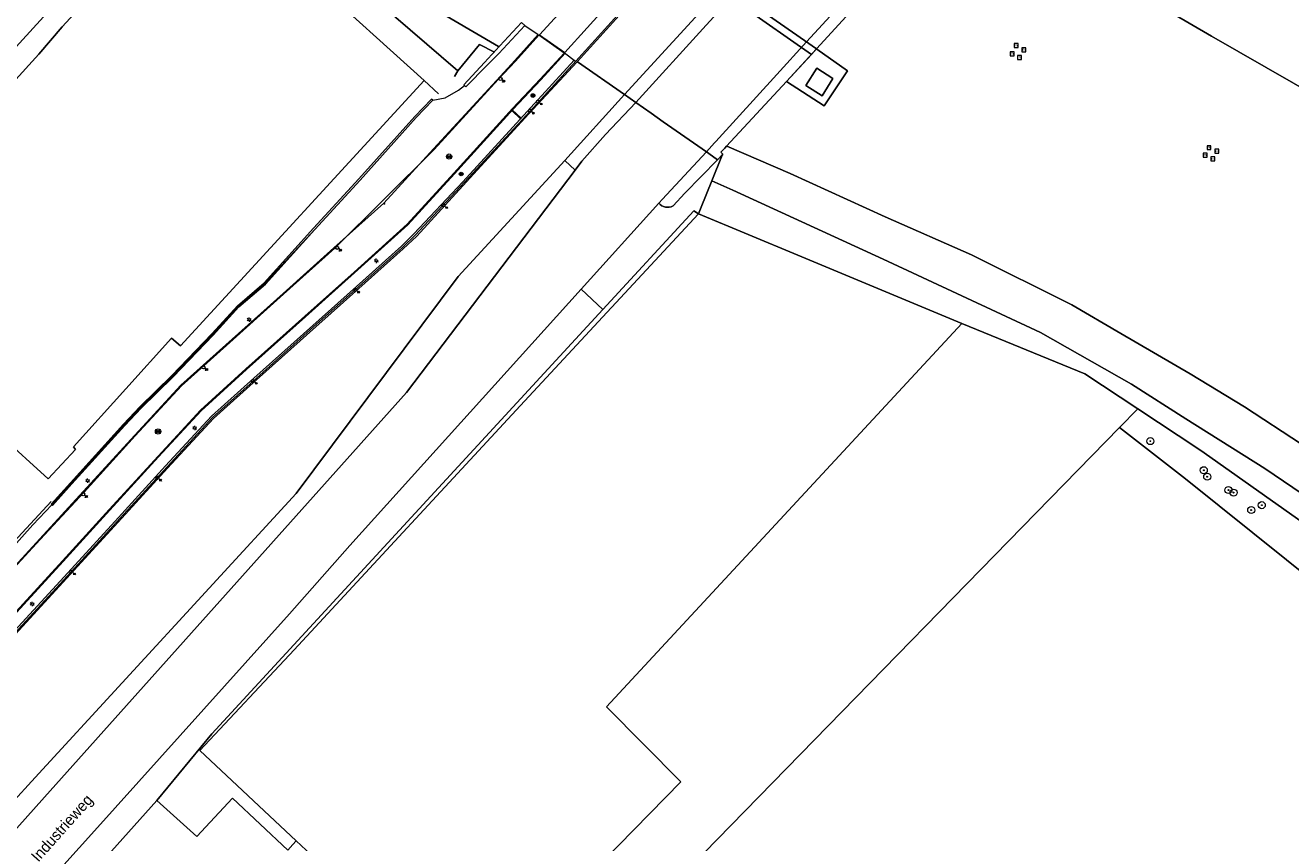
# Model space of a CAD drawing. Header units: metres. Extents: x 151448 to 154749, y 463108 to 465296.
# Tile 375 of 449: x 154050 to 154194, y 464088 to 464181. Entities that reach past the tile are written whole.
import ezdxf
from ezdxf.enums import TextEntityAlignment as Align
from ezdxf.lldxf.tags import DXFTag

# ---------------------------------------------------------------- set-up
doc = ezdxf.new("R2010")
doc.units = ezdxf.units.M
doc.layers.get('0').update_dxf_attribs({"lineweight": 9})
for name, color, linetype, lineweight in [('B-ME-GK-KEERWAND-G', 253, 'Continuous', 9), ('B-ME-GR-STRUIK-G', 253, 'Continuous', 9), ('B-ME-IE-MEUBILAIR_LICHTMAST-S', 253, 'Continuous', 9), ('B-ME-IE-MEUBILAIR_STRAATKOLK-S', 253, 'Continuous', 9), ('B-ME-IE-MEUBILAIR_TROTTOIRKOLK-S', 253, 'Continuous', 9), ('B-ME-IE-MEUBILAIR_VERKEERSBORD-S', 253, 'Continuous', 9), ('B-ME-IE-MEUBILAIR_VERKEERSLICHT-S', 253, 'Continuous', 9), ('B-ME-IE-TERREINAFSCHEIDING_KUNSTMATIG_HEKWERK-G', 253, 'Continuous', 9), ('B-ME-IE-TERREINAFSCHEIDING_KUNSTMATIG_MUUR-G', 253, 'Continuous', 9), ('B-ME-RI-PUT-S', 253, 'Continuous', 9), ('B-ME-VH-KANTOPSLUITING_OPSLUITBAND_100X200-G', 253, 'Continuous', 9), ('B-ME-VH-KANTOPSLUITING_TROTTOIRBAND_180 200-G', 253, 'Continuous', 9), ('B-ME-VH-VERHARDING_ASFALT-G', 253, 'Continuous', 9), ('B-ME-VH-VERHARDING_BETON-G', 253, 'Continuous', 9), ('B-ME-VH-VERHARDING_KLINKERS-G', 253, 'Continuous', 9), ('B-ME-VH-VERHARDING_TEGEL-G', 253, 'Continuous', 9), ('B-PV-GK-BESCHOEIING-G', 253, 'Continuous', 9), ('B-PV-GR-BOOM-S', 253, 'Continuous', 9), ('B-PV-GR-GROENVOORZIENING-GV', 253, 'Continuous', 9), ('B-PV-GW-TALUD_KRUIN-G', 253, 'Continuous', 9), ('B-PV-IE-MEUBILAIR_WATERWEGMEUBILAIR-S', 253, 'Continuous', 9), ('B-PV-IE-TERREINAFSCHEIDING_KUNSTMATIG_HEKWERK-G', 253, 'Continuous', 9), ('B-PV-KW-KUNSTWERK_DEK-GV', 253, 'Continuous', 9), ('B-PV-KW-KUNSTWERK_PIJLER-GV', 253, 'Continuous', 9), ('B-PV-KW-KUNSTWERK_PYLOON-GV', 253, 'Continuous', 9), ('B-PV-KW-KUNSTWERK_SLOOF-GV', 253, 'Continuous', 9), ('B-PV-OG-BEBOUWING-GV', 1, 'Continuous', 9), ('B-PV-OG-TERREIN_BEGROEID-GV', 253, 'Continuous', 9), ('B-PV-OG-TERREIN_ERF-GV', 253, 'Continuous', 9), ('B-PV-OG-TERREIN_OEVER-GV', 253, 'Continuous', 9), ('B-PV-OG-TOPOGRAFIE-T18', 2, 'Continuous', 9), ('B-PV-OG-WATER-GV', 253, 'Continuous', 9), ('B-PV-VH-GESLOTENVERHARDING_ASFALT-GV', 253, 'Continuous', 9), ('B-PV-VH-GESLOTENVERHARDING_BETON-GV', 253, 'Continuous', 9), ('B-PV-VH-OPENVERHARDING_BETONSTRAATSTEEN-GV', 253, 'Continuous', 9)]:
    doc.layers.add(name, color=color, linetype=linetype, lineweight=lineweight)
doc.styles.add('18_100', font='romans', dxfattribs={"width": 0.8, "height": 0.18})
doc.styles.add('18_200', font='romans', dxfattribs={"width": 0.8, "height": 0.36})
doc.styles.add('Drong', font='txt', dxfattribs={"height": 1.8})
doc.styles.add('NLCS-ISO', font='txt')
tags = doc.linetypes.add('HIDDEN2', pattern=[4.7625, 3.175, -1.5875]).pattern_tags.tags
tags[6:7] = [DXFTag(74, 4), DXFTag(75, 0), DXFTag(340, '0'), DXFTag(46, 1.0), DXFTag(50, 0.0), DXFTag(44, 0.0), DXFTag(45, 0.0)]
tags[4:5] = [DXFTag(74, 4), DXFTag(75, 0), DXFTag(340, '0'), DXFTag(46, 1.0), DXFTag(50, 0.0), DXFTag(44, 0.0), DXFTag(45, 0.0)]

# ---------------------------------------------------------------- blocks, each defined once
blk = doc.blocks.new('SGR-BOOM_GBKN-SO')
at = {"linetype": 'ByBlock', "lineweight": 18}
h = blk.add_hatch(color=0, dxfattribs=at)
h.dxf.hatch_style = 1
edge = h.paths.add_edge_path()
edge.add_arc((0, 0), 0.25, 0, 360)
at = {"color": 0, "linetype": 'ByBlock', "lineweight": 18}
for radius in [2, 0.25]:
    blk.add_circle((0, 0), radius, dxfattribs=at)
at = {"color": 0, "linetype": 'ByBlock', "lineweight": 18, "style": 'NLCS-ISO'}
blk.add_attdef('SOORT', (2.5, 0), '', height=1.5, dxfattribs=at)
blk = doc.blocks.new('SIE-WATER_MEERPAAL-SO')
at = {"color": 0, "linetype": 'ByBlock', "lineweight": 18}
blk.add_lwpolyline([(-1.12, -1.12), (1.12, -1.12), (1.12, 1.12), (-1.12, 1.12)], close=True, dxfattribs=at)
at = {"color": 0, "linetype": 'ByBlock', "lineweight": 18, "style": 'NLCS-ISO'}
blk.add_text('m', height=1.5, dxfattribs=at).set_placement((0, 0.28), align=Align.MIDDLE_CENTER)
blk = doc.blocks.new('put')
at = {"color": 0, "ltscale": 0.5}
for p, q in [((-0.3, 0.06), (-0.06, 0.05)), ((-0.3, 0.03), (-0.03, 0.03)), ((-0.3, 0), (0, 0)), ((-0.29, 0.08), (-0.08, 0.08)), ((-0.28, 0.11), (-0.11, 0.11)), ((-0.27, 0.14), (-0.14, 0.14)), ((-0.27, 0.14), (-0.14, 0.14)), ((-0.25, 0.16), (-0.16, 0.16)), ((-0.23, 0.19), (-0.19, 0.19)), ((0, 0), (0.3, 0)), ((0.03, 0.03), (0.3, 0.03)), ((0.05, 0.05), (0.29, 0.05)), ((0.08, 0.08), (0.29, 0.08)), ((0.11, 0.11), (0.28, 0.11)), ((0.14, 0.14), (0.27, 0.14)), ((0.16, 0.16), (0.25, 0.16)), ((0.19, 0.19), (0.23, 0.19)), ((-0.3, -0.03), (-0.03, -0.03)), ((-0.3, -0.05), (-0.05, -0.05)), ((-0.29, -0.08), (-0.08, -0.08)), ((-0.28, -0.11), (-0.11, -0.11)), ((-0.27, -0.14), (-0.14, -0.14)), ((-0.25, -0.16), (-0.16, -0.16)), ((-0.23, -0.19), (-0.19, -0.19)), ((0.03, -0.03), (0.3, -0.03)), ((0.05, -0.05), (0.29, -0.06)), ((0.08, -0.08), (0.29, -0.08)), ((0.11, -0.11), (0.28, -0.11)), ((0.14, -0.14), (0.27, -0.14)), ((0.16, -0.16), (0.25, -0.16)), ((0.19, -0.19), (0.23, -0.19))]:
    blk.add_line(p, q, dxfattribs=at)
at = {"ltscale": 0.5}
for p, q in [((-0.21, 0.21), (0.21, -0.21)), ((0.21, 0.21), (-0.21, -0.21))]:
    blk.add_line(p, q, dxfattribs=at)
blk.add_ellipse((0, 0), major_axis=(-0.212, 0.212), ratio=1, start_param=3.926991, end_param=10.210176, dxfattribs=at)
at = {"style": '18_200', "width": 0.8}
blk.add_attdef('HOOGTE', (0.4, 0.26), '', height=0.25, dxfattribs=at)
blk = doc.blocks.new('LICHTMAST')
at = {"ltscale": 0.1}
for p, q in [((-0.11, 0.06), (-0.22, 0.13)), ((0, 0.13), (0, 0.25)), ((0.11, 0.06), (0.22, 0.13)), ((-0.11, -0.06), (-0.22, -0.13)), ((0, -0.13), (0, -0.25)), ((0.11, -0.06), (0.22, -0.13))]:
    blk.add_line(p, q, dxfattribs=at)
blk.add_circle((0, 0), 0.127, dxfattribs=at)
at = {"style": '18_200', "width": 0.8}
blk.add_attdef('HOOGTE', (0.25, 0.24), '', height=0.25, dxfattribs=at)
blk = doc.blocks.new('STRAATKOLK')
at = {"ltscale": 2}
blk.add_ellipse((0, 0), major_axis=(-0.127, 0.127), ratio=1, start_param=3.926991, end_param=10.210176, dxfattribs=at)
at = {"ltscale": 2, "style": '18_100', "width": 0.8}
blk.add_text('SK', height=0.216, dxfattribs=at).set_placement((0.19, -0.37))
at = {"style": '18_200', "width": 0.8}
blk.add_attdef('HOOGTE', (0.29, 0.21), '', height=0.25, dxfattribs=at)
blk = doc.blocks.new('TROTTOIRKOLK')
at = {"ltscale": 2}
blk.add_ellipse((0, 0), major_axis=(-0.127, 0.127), ratio=1, start_param=3.926991, end_param=10.210176, dxfattribs=at)
at = {"ltscale": 2, "style": '18_100', "width": 0.8}
blk.add_text('TK', height=0.216, dxfattribs=at).set_placement((0.19, -0.37))
at = {"style": '18_200', "width": 0.8}
blk.add_attdef('HOOGTE', (0.21, 0.18), '', height=0.25, dxfattribs=at)
blk = doc.blocks.new('verkeersbord')
blk.add_line((-0.3, 0), (0.3, 0))
for radius in [0.2, 0.0745]:
    blk.add_circle((0, 0), radius)
at = {"style": '18_200', "width": 0.8}
blk.add_attdef('HOOGTE', (0.24, 0.18), '', height=0.25, dxfattribs=at)
blk = doc.blocks.new('Verkeerslicht SLK', base_point=(2557.89, 2858.61))
h = blk.add_hatch()
h.set_pattern_fill('ANSI31', color=256, scale=0.0045, style=0, pattern_type=2)
h.set_pattern_definition([(45, (-97056.483087, -217229.933216), (-0.0101027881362, 0.0101027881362), [])])
edge = h.paths.add_edge_path()
edge.add_arc((2557.89, 2858.61), 0.127, 225, 585)
edge = h.paths.add_edge_path()
edge.add_arc((2557.89, 2858.61), 0.0678, 0, 360)
blk.add_circle((2557.89, 2858.61), 0.0678)
blk.add_ellipse((2557.89, 2858.61), major_axis=(0.149, 0.149), ratio=1)
blk.add_ellipse((2557.89, 2858.61), major_axis=(-0.0895, 0.0895), ratio=1, start_param=1.570796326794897, end_param=7.853981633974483)

msp = doc.modelspace()

# ---------------------------------------------------------------- linework, layer by layer
at = {"layer": 'B-ME-GK-KEERWAND-G'}
msp.add_lwpolyline([(154052.514, 464126.507), (154054.735, 464128.942), (154060.764, 464135.597), (154062.622, 464137.586), (154066.262, 464141.147), (154070.795, 464145.88), (154073.739, 464149.083), (154076.774, 464151.691), (154082.382, 464157.892), (154087.517, 464163.497), (154093.884, 464170.617), (154095.782, 464172.579)], dxfattribs=at)
at = {"layer": 'B-ME-GK-KEERWAND-G', "linetype": 'HIDDEN2', "ltscale": 0.2}
msp.add_lwpolyline([(154052.514, 464126.507), (154052.662, 464126.372), (154054.883, 464128.808), (154060.911, 464135.462), (154062.765, 464137.446), (154066.405, 464141.007), (154070.941, 464145.743), (154073.878, 464148.939), (154076.914, 464151.547), (154082.53, 464157.758), (154087.666, 464163.362), (154094.031, 464170.481), (154095.926, 464172.44), (154095.782, 464172.579)], dxfattribs=at)
at = {"layer": 'B-ME-GR-STRUIK-G'}
msp.add_lwpolyline([(154095.926, 464172.44), (154097.36, 464172.718), (154098.847, 464173.587), (154099.561, 464174.136)], dxfattribs=at)
at = {"layer": 'B-ME-IE-TERREINAFSCHEIDING_KUNSTMATIG_HEKWERK-G'}
msp.add_lwpolyline([(154039.111, 464125.085), (154043.523, 464117.147), (154052.516, 464126.83)], dxfattribs=at)
at = {"layer": 'B-ME-IE-TERREINAFSCHEIDING_KUNSTMATIG_MUUR-G'}
msp.add_lwpolyline([(154106.411, 464180.937), (154103.442, 464177.77), (154102.111, 464176.426), (154099.714, 464173.987), (154099.485, 464174.211), (154101.805, 464176.728), (154103.082, 464178.117), (154106.046, 464181.279), (154106.411, 464180.937)], close=True, dxfattribs=at)
at = {"layer": 'B-ME-VH-KANTOPSLUITING_OPSLUITBAND_100X200-G'}
for p, q in [((154108.091, 464179.891), (154110.957, 464177.873)), ((154104.915, 464171.265), (154105.928, 464170.348))]:
    msp.add_line(p, q, dxfattribs=at)
for points in [[(154043.4, 464114.113), (154044.667, 464115.446), (154051.23, 464122.566), (154056.179, 464127.951), (154062.041, 464134.37), (154067.278, 464140.044), (154072.387, 464144.643), (154078.906, 464150.468), (154084.677, 464155.658), (154090.352, 464160.741), (154096.01, 464166.913), (154103.624, 464175.191), (154105.264, 464176.965), (154107.928, 464179.922)], [(154025.526, 464088.341), (154025.562, 464088.903), (154025.695, 464089.34), (154025.891, 464089.691), (154026.155, 464089.995), (154028.255, 464092.162), (154031.747, 464095.948), (154036.554, 464101.239), (154040.801, 464105.783), (154046.539, 464111.991), (154053.9, 464119.984), (154059.195, 464125.829), (154064.751, 464131.891), (154069.57, 464137.12), (154074.744, 464141.818), (154081.454, 464147.812), (154087.047, 464152.831), (154093.104, 464158.269), (154098.42, 464164.084), (154105.072, 464171.438), (154108.224, 464174.783), (154111.004, 464177.796)]]:
    msp.add_lwpolyline(points, dxfattribs=at)
at = {"layer": 'B-ME-VH-KANTOPSLUITING_TROTTOIRBAND_180 200-G'}
msp.add_lwpolyline([(154028.364, 464092.255), (154029.297, 464091.302), (154032.873, 464095.203), (154037.273, 464100.026), (154042.041, 464105.198), (154047.056, 464110.696), (154054.825, 464119.16), (154060.17, 464125.012), (154065.539, 464130.869), (154070.76, 464136.503), (154075.565, 464140.85), (154082.288, 464146.846), (154087.242, 464151.267), (154092.361, 464155.854), (154093.791, 464157.241), (154099.339, 464163.187), (154106.679, 464171.164), (154112.029, 464177.014)], dxfattribs=at)
at = {"layer": 'B-ME-VH-VERHARDING_ASFALT-G'}
for points in [[(154108.091, 464179.891), (154113.54, 464185.875), (154118.853, 464191.724), (154118.905, 464191.616), (154118.87, 464191.507), (154118.054, 464190.333), (154119.149, 464189.632), (154119.923, 464190.691), (154119.938, 464190.711), (154120.05, 464190.781), (154120.18, 464190.751), (154121.712, 464189.673), (154116.057, 464183.49), (154110.957, 464177.873)], [(154026.503, 464087.707), (154029.483, 464090.978), (154033.192, 464095.021), (154037.518, 464099.783), (154042.521, 464105.216), (154047.167, 464110.314), (154054.728, 464118.565), (154060.566, 464124.904), (154065.763, 464130.602), (154070.983, 464136.237), (154075.875, 464140.654), (154082.617, 464146.684), (154087.507, 464151.027), (154092.566, 464155.55), (154094.108, 464156.997), (154099.791, 464163.16), (154106.836, 464170.853), (154112.366, 464176.827), (154117.129, 464182.09), (154123.118, 464188.697)]]:
    msp.add_lwpolyline(points, dxfattribs=at)
at = {"layer": 'B-ME-VH-VERHARDING_BETON-G'}
msp.add_line((154110.934, 464177.849), (154112.184, 464176.896), dxfattribs=at)
at = {"layer": 'B-ME-VH-VERHARDING_KLINKERS-G'}
msp.add_line((154104.982, 464171.339), (154105.996, 464170.422), dxfattribs=at)
msp.add_point((154090.444, 464160.681), dxfattribs=at)
at = {"layer": 'B-ME-VH-VERHARDING_TEGEL-G'}
for points in [[(154028.232, 464092.132), (154029.3, 464091.053), (154032.982, 464095.048), (154037.415, 464099.895), (154042.299, 464105.224), (154047.109, 464110.458), (154054.811, 464118.833), (154060.363, 464124.934), (154065.722, 464130.752), (154070.866, 464136.378), (154075.505, 464140.515), (154082.407, 464146.719), (154087.119, 464150.881), (154092.477, 464155.705), (154093.918, 464157.096), (154099.541, 464163.115), (154106.547, 464170.727), (154112.197, 464176.91), (154116.971, 464182.137), (154123.015, 464188.759)], [(154046.466, 464112.059), (154053.826, 464120.052), (154059.121, 464125.896), (154064.677, 464131.958), (154069.499, 464137.191), (154074.677, 464141.892), (154081.387, 464147.886), (154086.981, 464152.905), (154093.033, 464158.34), (154098.346, 464164.151), (154104.998, 464171.506), (154108.151, 464174.851), (154110.88, 464177.81), (154108.008, 464179.836), (154105.336, 464176.885), (154103.386, 464174.798), (154096.079, 464166.835), (154084.811, 464155.622), (154078.947, 464150.377), (154072.457, 464144.553), (154067.366, 464139.968), (154062.097, 464134.302), (154056.265, 464127.892), (154051.281, 464122.49), (154044.748, 464115.426)], [(154099.714, 464173.987), (154102.111, 464176.426), (154103.442, 464177.77), (154106.411, 464180.937), (154107.929, 464179.923)], [(154041.085, 464113.836), (154041.537, 464114.326), (154041.82, 464114.628), (154043.544, 464116.464), (154050.431, 464124.15), (154052.588, 464126.439), (154054.809, 464128.875), (154060.837, 464135.529), (154062.694, 464137.516), (154066.333, 464141.077), (154070.868, 464145.812), (154073.808, 464149.011), (154076.844, 464151.619), (154082.53, 464157.758), (154082.53, 464157.758), (154087.666, 464163.362), (154094.031, 464170.481), (154095.926, 464172.44)]]:
    msp.add_lwpolyline(points, dxfattribs=at)
at = {"layer": 'B-PV-GK-BESCHOEIING-G', "flags": 128}
msp.add_lwpolyline([(154255.982, 464069.845), (154254.705, 464072.222), (154252.94, 464075.072), (154249.528, 464080.58), (154244.853, 464087.99), (154240.054, 464095.178), (154235.276, 464101.183), (154231.927, 464104.963), (154229.877, 464106.979), (154222.592, 464113.21), (154220.157, 464115.145), (154215.978, 464118.466), (154208.486, 464123.882), (154201.068, 464129.145), (154194.774, 464133.351), (154188.283, 464137.573), (154182.115, 464141.337), (154174.2, 464145.932), (154168.66, 464149.182), (154157.22, 464154.871), (154147.392, 464159.197), (154136.604, 464164.129), (154129.39, 464167.209), (154129.362, 464167.221)], dxfattribs=at)
at = {"layer": 'B-PV-GR-GROENVOORZIENING-GV', "flags": 128}
msp.add_lwpolyline([(154230.579, 464095.962), (154227.716, 464099.113), (154210.245, 464113.593), (154183.71, 464132.336), (154183.091, 464132.773), (154176.156, 464137.361), (154174.069, 464135.224), (154181.563, 464129.406), (154215.856, 464101.921), (154230.302, 464090.048), (154247.922, 464064.19), (154249.085, 464062.074), (154250.254, 464060.426), (154253.044, 464059.726)], dxfattribs=at)
at = {"layer": 'B-PV-GW-TALUD_KRUIN-G', "flags": 128}
for points in [[(154071.463, 464200.648), (154072.406, 464199.744), (154073.856, 464201.342), (154077.71, 464197.732), (154076.283, 464196.272), (154076.951, 464195.676), (154078.344, 464197.049), (154082.739, 464192.924), (154087.37, 464188.806), (154086.297, 464186.561), (154098.787, 464175.781)], [(154124.63, 464161.877), (154123.273, 464160.429)], [(154121.657, 464160.736), (154112.821, 464150.954)]]:
    msp.add_lwpolyline(points, dxfattribs=at)
at = {"layer": 'B-PV-GW-TALUD_KRUIN-G'}
msp.add_lwpolyline([(154123.273, 464160.429, -0.3520931), (154121.657, 464160.736)], format="xyb", dxfattribs=at)
at = {"layer": 'B-PV-IE-TERREINAFSCHEIDING_KUNSTMATIG_HEKWERK-G', "flags": 128}
for points in [[(154089.447, 464048.547), (154128.3, 464088.368), (154174.069, 464135.224)], [(154174.069, 464135.224), (154181.563, 464129.406), (154215.856, 464101.921)]]:
    msp.add_lwpolyline(points, dxfattribs=at)
at = {"layer": 'B-PV-KW-KUNSTWERK_DEK-GV', "flags": 128}
msp.add_lwpolyline([(154112.387, 464176.833), (154117.749, 464173.091), (154119.024, 464172.2), (154120.768, 464170.983), (154122.162, 464170.01), (154122.165, 464170.008), (154127.065, 464166.587), (154127.78, 464166.085), (154128.318, 464165.671), (154128.925, 464166.321), (154128.729, 464166.537), (154129.169, 464167.012), (154129.362, 464167.221), (154136.19, 464174.59), (154139.579, 464178.292), (154146.312, 464185.647), (154145.199, 464186.428), (154137.099, 464192.107), (154135.901, 464192.946), (154130.472, 464196.753)], dxfattribs=at)
at = {"layer": 'B-PV-KW-KUNSTWERK_PIJLER-GV', "flags": 128}
msp.add_lwpolyline([(154123.173, 464188.757), (154139.026, 464177.64), (154139.579, 464178.292), (154123.715, 464189.351)], dxfattribs=at)
at = {"layer": 'B-PV-KW-KUNSTWERK_PYLOON-GV', "flags": 128}
msp.add_lwpolyline([(154138.385, 464174.128), (154140.221, 464172.957), (154141.468, 464174.913), (154139.632, 464176.084)], close=True, dxfattribs=at)
at = {"layer": 'B-PV-KW-KUNSTWERK_SLOOF-GV', "flags": 128}
for points in [[(154139.026, 464177.64), (154136.19, 464174.59), (154140.458, 464171.809), (154143.117, 464175.775), (154139.62, 464178.263), (154139.579, 464178.292)], [(154138.385, 464174.128), (154139.632, 464176.084), (154141.468, 464174.913), (154140.221, 464172.957)]]:
    msp.add_lwpolyline(points, close=True, dxfattribs=at)
at = {"layer": 'B-PV-OG-BEBOUWING-GV', "flags": 128}
for points in [[(154065.05, 464196.643), (154064.828, 464196.845), (154066.895, 464201.81), (154053.314, 464207.353), (154027.462, 464230.946), (154000, 464200.845), (153998.943, 464199.631), (154000, 464197.685), (154013.17, 464173.56), (154030.012, 464158.238)], [(154030.033, 464141.276), (154035.51, 464131.5), (154042.035, 464138.485), (154042.501, 464138.061), (154042.57, 464138.137), (154046.626, 464134.407), (154052.18, 464129.412), (154055.279, 464132.733), (154055.082, 464133.033), (154061.031, 464139.627), (154066.219, 464145.378), (154067.223, 464144.53), (154094.976, 464174.69), (154082.188, 464186.255), (154079.109, 464189.04), (154069.416, 464197.806), (154066.231, 464194.284), (154053.783, 464180.798), (154051.133, 464177.674), (154031.963, 464156.653), (154025.424, 464149.502), (154028.022, 464144.865)], [(154126.153, 464159.536), (154106.376, 464138.222), (154080.15, 464109.958), (154069.438, 464098.493), (154080.398, 464088.239), (154084.392, 464084.502), (154085.159, 464083.785), (154070.362, 464068.203), (154075.02, 464059.446), (154079.785, 464049.647), (154124.147, 464094.93), (154115.696, 464103.46), (154156.11, 464147.047), (154137.462, 464154.821)]]:
    msp.add_lwpolyline(points, close=True, dxfattribs=at)
at = {"layer": 'B-PV-OG-TERREIN_BEGROEID-GV', "flags": 128}
for points in [[(154103.497, 464178.537), (154103.432, 464178.575), (154095.574, 464183.147), (154082.262, 464195.443), (154073.76, 464203.238), (154071.463, 464200.648), (154072.406, 464199.744), (154073.856, 464201.342), (154077.71, 464197.732), (154076.283, 464196.272), (154076.951, 464195.676), (154078.344, 464197.049), (154082.739, 464192.924), (154087.37, 464188.806), (154086.297, 464186.561), (154098.787, 464175.781), (154101.268, 464178.792), (154102.95, 464177.921)], [(154098.4, 464175.158), (154098.787, 464175.781), (154086.297, 464186.561), (154087.37, 464188.806), (154082.739, 464192.924), (154079.109, 464189.04), (154082.188, 464186.255), (154094.976, 464174.69), (154096.579, 464173.158)], [(154102.95, 464177.921), (154101.268, 464178.792), (154098.787, 464175.781), (154098.4, 464175.158)], [(154112.821, 464150.954), (154115.279, 464148.64), (154125.62, 464159.859), (154126.153, 464159.536), (154126.466, 464160.302), (154127.687, 464163.288), (154128.876, 464166.201), (154128.925, 464166.321), (154128.318, 464165.671), (154124.63, 464161.877), (154123.273, 464160.429)], [(154197.934, 464125.594), (154190.608, 464130.566), (154181.604, 464136.202), (154175.44, 464140.148), (154165.095, 464146.026), (154147.191, 464154.364), (154130.084, 464162.206), (154127.687, 464163.288), (154126.466, 464160.302), (154126.153, 464159.536), (154137.462, 464154.821), (154156.11, 464147.047), (154170.133, 464141.345), (154176.156, 464137.361), (154183.091, 464132.773), (154183.71, 464132.336), (154210.245, 464113.593)], [(154121.657, 464160.736), (154112.821, 464150.954)]]:
    msp.add_lwpolyline(points, dxfattribs=at)
for points in [[(154052.403, 464093.907), (154092.962, 464139.231), (154112.143, 464164.509), (154110.946, 464165.6), (154098.84, 464152.385), (154080.396, 464127.737), (154050.717, 464095.422), (154042.364, 464086.327), (154044.15, 464084.685)], [(154115.279, 464148.64), (154112.821, 464150.954), (154086.487, 464121.796), (154079.631, 464114.059), (154057.436, 464089.375), (154053.959, 464085.508), (154056.158, 464083.438), (154064.545, 464092.828), (154070.807, 464100.396)]]:
    msp.add_lwpolyline(points, close=True, dxfattribs=at)
at = {"layer": 'B-PV-OG-TERREIN_BEGROEID-GV'}
msp.add_lwpolyline([(154123.273, 464160.429, -0.3520931), (154121.657, 464160.736)], format="xyb", dxfattribs=at)
at = {"layer": 'B-PV-OG-TERREIN_ERF-GV', "flags": 128}
for points in [[(154065.05, 464196.643), (154030.012, 464158.238), (154013.17, 464173.56), (154000, 464197.685), (153998.943, 464199.631), (154000, 464200.845), (154027.462, 464230.946), (154053.314, 464207.353), (154066.895, 464201.81), (154064.828, 464196.845)], [(154126.153, 464159.536), (154125.62, 464159.859), (154115.279, 464148.64), (154070.807, 464100.396), (154064.545, 464092.828), (154069.081, 464088.721), (154073.149, 464093.097), (154079.442, 464087.182), (154080.006, 464087.809), (154080.398, 464088.239), (154069.438, 464098.493), (154080.15, 464109.958), (154106.376, 464138.222)], [(154156.11, 464147.047), (154115.696, 464103.46), (154124.147, 464094.93), (154079.785, 464049.647), (154082.935, 464042.549), (154085.904, 464045.695), (154089.065, 464048.921), (154089.447, 464048.547), (154128.3, 464088.368), (154174.069, 464135.224), (154176.156, 464137.361), (154170.133, 464141.345)]]:
    msp.add_lwpolyline(points, close=True, dxfattribs=at)
for points in [[(154187.377, 464197.198), (154181.867, 464189.118), (154174.694, 464193.38), (154170.982, 464187.643), (154171.09, 464187.58), (154184.524, 464179.717), (154196.976, 464172.605), (154213.121, 464163.653), (154226.35, 464155.471), (154231.357, 464152.411), (154232.383, 464154.077), (154237.069, 464161.691), (154239.706, 464165.974), (154242.197, 464170.022), (154273.186, 464151.938), (154278.633, 464168.699)], [(154031.963, 464156.653), (154051.133, 464177.674), (154053.783, 464180.798), (154066.231, 464194.284)], [(154096.579, 464173.158), (154094.976, 464174.69), (154067.223, 464144.53), (154066.219, 464145.378), (154061.031, 464139.627), (154055.082, 464133.033), (154055.279, 464132.733), (154052.18, 464129.412), (154046.626, 464134.407), (154042.57, 464138.137), (154042.501, 464138.061), (154042.035, 464138.485), (154035.51, 464131.5), (154038.893, 464125.378)], [(154247.922, 464064.19), (154230.302, 464090.048), (154215.856, 464101.921), (154181.563, 464129.406), (154174.069, 464135.224), (154128.3, 464088.368), (154089.447, 464048.547)], [(154080.398, 464088.239), (154080.006, 464087.809), (154079.442, 464087.182), (154073.149, 464093.097), (154069.081, 464088.721), (154064.545, 464092.828), (154056.158, 464083.438), (154060.235, 464079.599)], [(154069.741, 464069.081), (154084.392, 464084.502), (154080.398, 464088.239)]]:
    msp.add_lwpolyline(points, dxfattribs=at)
at = {"layer": 'B-PV-OG-TERREIN_OEVER-GV', "flags": 128}
msp.add_lwpolyline([(154194.774, 464133.351), (154188.283, 464137.573), (154182.115, 464141.337), (154174.2, 464145.932), (154168.66, 464149.182), (154157.22, 464154.871), (154147.392, 464159.197), (154136.604, 464164.129), (154129.39, 464167.209), (154129.362, 464167.221), (154129.169, 464167.012), (154128.729, 464166.537), (154128.925, 464166.321), (154128.876, 464166.201), (154127.687, 464163.288), (154130.084, 464162.206), (154147.191, 464154.364), (154165.095, 464146.026), (154175.44, 464140.148), (154181.604, 464136.202), (154190.608, 464130.566), (154197.934, 464125.594)], dxfattribs=at)
at = {"layer": 'B-PV-OG-WATER-GV', "flags": 128}
for points in [[(153859.249, 464404.614), (153907.898, 464359.44), (153907.994, 464359.35), (153930.387, 464338.481), (153929.445, 464337.428), (153943.171, 464324.663), (153959.765, 464309.23), (154031.739, 464242.292), (154052.104, 464223.352), (154057.137, 464218.769), (154060.951, 464215.295), (154062.033, 464214.31), (154066.304, 464210.221), (154068.823, 464207.836), (154070.033, 464206.711), (154070.464, 464206.311), (154072.777, 464204.153), (154073.76, 464203.238), (154082.262, 464195.443), (154095.574, 464183.147), (154103.432, 464178.575), (154103.497, 464178.537)], [(154196.976, 464172.605), (154184.524, 464179.717), (154171.09, 464187.58), (154170.982, 464187.643), (154156.351, 464196.253), (154157.271, 464197.255), (154157.303, 464197.29), (154156.077, 464198.068), (154156.037, 464198.094), (154147.345, 464203.603), (154146.247, 464204.299), (154140.736, 464207.792)], [(154123.715, 464189.351), (154139.579, 464178.292), (154139.62, 464178.263), (154143.117, 464175.775), (154140.458, 464171.809), (154136.19, 464174.59), (154139.026, 464177.64), (154123.173, 464188.757)], [(154112.387, 464176.833), (154117.749, 464173.091), (154119.024, 464172.2), (154120.768, 464170.983), (154122.162, 464170.01), (154122.165, 464170.008), (154127.065, 464166.587), (154127.78, 464166.085), (154128.318, 464165.671), (154128.925, 464166.321), (154128.729, 464166.537), (154129.169, 464167.012), (154129.362, 464167.221), (154129.39, 464167.209), (154136.604, 464164.129), (154147.392, 464159.197), (154157.22, 464154.871), (154168.66, 464149.182), (154174.2, 464145.932), (154182.115, 464141.337), (154188.283, 464137.573), (154194.774, 464133.351)]]:
    msp.add_lwpolyline(points, dxfattribs=at)
at = {"layer": 'B-PV-VH-GESLOTENVERHARDING_ASFALT-GV', "flags": 128}
for points in [[(154112.387, 464176.833), (154117.749, 464173.091), (154125.778, 464181.853), (154129.167, 464185.551), (154135.901, 464192.946), (154130.472, 464196.753)], [(154029.472, 464090.966), (154038.779, 464082.424), (154042.364, 464086.327), (154050.717, 464095.422), (154080.396, 464127.737), (154098.84, 464152.385), (154110.946, 464165.6), (154117.749, 464173.091), (154112.387, 464176.833)]]:
    msp.add_lwpolyline(points, dxfattribs=at)
for points in [[(154127.994, 464167.607), (154127.995, 464167.608), (154128.132, 464167.758), (154135.068, 464175.372), (154138.447, 464179.081), (154145.199, 464186.428), (154137.099, 464192.107), (154130.407, 464184.685), (154127.029, 464180.98), (154119.024, 464172.2), (154120.768, 464170.983), (154122.162, 464170.01), (154122.165, 464170.008), (154127.065, 464166.587)], [(154128.132, 464167.758), (154127.995, 464167.608), (154127.994, 464167.607), (154127.065, 464166.587), (154127.78, 464166.085), (154128.318, 464165.671), (154128.925, 464166.321), (154128.729, 464166.537), (154129.169, 464167.012), (154129.362, 464167.221), (154136.19, 464174.59), (154139.579, 464178.292), (154146.312, 464185.647), (154145.199, 464186.428), (154138.447, 464179.081), (154135.068, 464175.372)], [(154044.15, 464084.685), (154040.602, 464080.721), (154045.526, 464076.13), (154053.959, 464085.508), (154057.436, 464089.375), (154079.631, 464114.059), (154086.487, 464121.796), (154112.821, 464150.954), (154121.657, 464160.736), (154121.69, 464160.772), (154122.033, 464161.153), (154127.065, 464166.587), (154122.165, 464170.008), (154122.162, 464170.01), (154120.768, 464170.983), (154119.024, 464172.2), (154115.574, 464168.541), (154112.906, 464165.514), (154112.143, 464164.509), (154092.962, 464139.231), (154052.403, 464093.907)]]:
    msp.add_lwpolyline(points, close=True, dxfattribs=at)
at = {"layer": 'B-PV-VH-GESLOTENVERHARDING_BETON-GV', "flags": 128}
msp.add_lwpolyline([(154117.749, 464173.091), (154119.024, 464172.2), (154127.029, 464180.98), (154130.407, 464184.685), (154137.099, 464192.107), (154135.901, 464192.946), (154129.167, 464185.551), (154125.778, 464181.853)], close=True, dxfattribs=at)
at = {"layer": 'B-PV-VH-OPENVERHARDING_BETONSTRAATSTEEN-GV', "flags": 128}
msp.add_lwpolyline([(154117.749, 464173.091), (154110.946, 464165.6), (154112.143, 464164.509), (154112.906, 464165.514), (154115.574, 464168.541), (154119.024, 464172.2)], close=True, dxfattribs=at)
for points in [[(154123.273, 464160.429), (154124.63, 464161.877), (154128.318, 464165.671), (154127.78, 464166.085), (154127.065, 464166.587), (154122.033, 464161.153), (154121.69, 464160.772)], [(154121.69, 464160.772), (154121.657, 464160.736)]]:
    msp.add_lwpolyline(points, dxfattribs=at)
at = {"layer": 'B-PV-VH-OPENVERHARDING_BETONSTRAATSTEEN-GV'}
msp.add_lwpolyline([(154121.657, 464160.736, 0.3520931), (154123.273, 464160.429)], format="xyb", dxfattribs=at)

# ---------------------------------------------------------------- block references
at = {"layer": 'B-ME-IE-MEUBILAIR_LICHTMAST-S'}
for p in [(154089.51, 464154.183), (154075.044, 464147.501), (154068.849, 464135.18), (154056.668, 464129.175), (154050.368, 464115.157)]:
    msp.add_blockref('LICHTMAST', p, dxfattribs=at)
at = {"layer": 'B-ME-IE-MEUBILAIR_STRAATKOLK-S'}
for p in [(154103.647, 464174.876), (154085.063, 464155.659), (154069.836, 464142.078), (154056.158, 464127.638)]:
    msp.add_blockref('STRAATKOLK', p, dxfattribs=at)
at = {"layer": 'B-ME-IE-MEUBILAIR_TROTTOIRKOLK-S'}
for p in [(154107.923, 464172.287), (154107.01, 464171.239), (154097.149, 464160.49), (154087.119, 464150.881), (154075.505, 464140.515), (154064.603, 464129.511), (154054.811, 464118.833)]:
    msp.add_blockref('TROTTOIRKOLK', p, dxfattribs=at)
at = {"layer": 'B-ME-IE-MEUBILAIR_VERKEERSBORD-S'}
msp.add_blockref('verkeersbord', (154099.175, 464164.064), dxfattribs=at)
at = {"layer": 'B-ME-IE-MEUBILAIR_VERKEERSLICHT-S'}
msp.add_blockref('Verkeerslicht SLK', (154107.337, 464172.978), dxfattribs=at)
at = {"layer": 'B-ME-RI-PUT-S'}
for p in [(154097.796, 464166.043), (154064.687, 464134.776)]:
    msp.add_blockref('put', p, dxfattribs=at)
at = {"layer": 'B-PV-GR-BOOM-S', "xscale": 0.2, "yscale": 0.2, "zscale": 0.2}
for p in [(154177.576, 464133.68), (154183.655, 464130.373), (154184.043, 464129.634), (154186.464, 464128.119), (154187.041, 464127.831), (154190.255, 464126.401), (154189.05, 464125.841)]:
    msp.add_blockref('SGR-BOOM_GBKN-SO', p, dxfattribs=at)
at = {"layer": 'B-PV-IE-MEUBILAIR_WATERWEGMEUBILAIR-S', "xscale": 0.2, "yscale": 0.2, "zscale": 0.2}
for p in [(154162.307, 464178.66), (154163.184, 464178.18), (154161.848, 464177.734), (154162.704, 464177.314), (154184.252, 464167.057), (154185.131, 464166.65), (154183.814, 464166.214), (154184.677, 464165.777)]:
    msp.add_blockref('SIE-WATER_MEERPAAL-SO', p, dxfattribs=at)

# ---------------------------------------------------------------- texts
at = {"layer": 'B-PV-OG-TOPOGRAFIE-T18', "style": 'Drong'}
msp.add_text('Industrieweg', height=1.25, rotation=48.2, dxfattribs=at).set_placement((154053.86, 464089.59), align=Align.MIDDLE)

doc.saveas('drawing.dxf')
